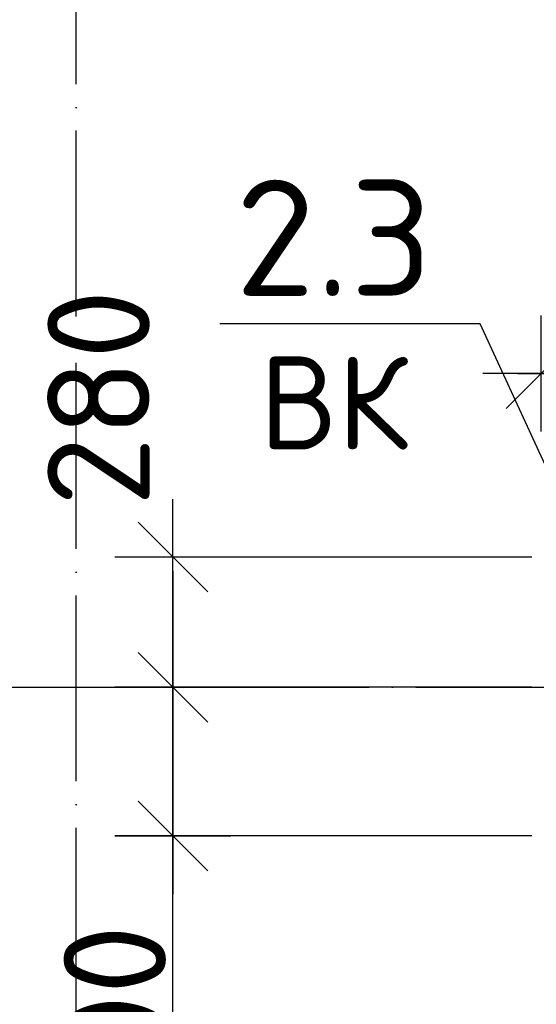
# Model space of a CAD drawing. Header units: millimetres. Extents: x 40580 to 559114, y -343730 to 81020.
# Tile 329 of 656: x 340862 to 341973, y -51877 to -49759. Entities that reach past the tile are written whole.
import ezdxf
from ezdxf.enums import TextEntityAlignment as Align

# ---------------------------------------------------------------- set-up
doc = ezdxf.new("R2010")
doc.units = ezdxf.units.MM
doc.linetypes.add('______11', pattern=[500, 400, -50, 0, -50])
doc.linetypes.add('______5', pattern=[1100, 800, -100, 100, -100])
for name, color, linetype in [('___________________', 253, '______5'), ('______________________', 7, 'Continuous'), ('_________________________0', 7, 'Continuous')]:
    doc.layers.add(name, color=color, linetype=linetype)
doc.styles.add('ISOCPEUR', font='isocpeur.ttf')

# ---------------------------------------------------------------- blocks, each defined once
blk = doc.blocks.new('ALL_ML_STRICH')
at = {"color": 0, "linetype": 'ByBlock', "lineweight": -2}
for p, q in [((0, -0.5), (0, 0.5)), ((-0.3, -0.3), (0.3, 0.3)), ((-1, 0), (0.5, 0))]:
    blk.add_line(p, q, dxfattribs=at)

msp = doc.modelspace()

# ---------------------------------------------------------------- linework, layer by layer
at = {"layer": '___________________', "color": 253, "linetype": '______11'}
for p, q in [((340983.2, -89405.1), (340983.2, -39325.1)), ((338213.2, -51195.1), (359553.2, -51195.1))]:
    msp.add_line(p, q, dxfattribs=at)
at = {"layer": '______________________', "color": 253, "linetype": 'Continuous'}
for p, q in [((341963.2, -50915.1), (341191.2, -50915.1)), ((341963.2, -51195.1), (341191.2, -51195.1)), ((341963.2, -51195.1), (341191.2, -51195.1)), ((341963.2, -51515.1), (341191.2, -51515.1)), ((341963.2, -51515.1), (341191.2, -51515.1))]:
    msp.add_line(p, q, dxfattribs=at)
at = {"layer": '______________________', "color": 7, "linetype": 'Continuous'}
for p, q in [((341191.2, -51195.1), (341191.2, -50915.1)), ((341191.2, -51515.1), (341191.2, -51195.1)), ((341191.2, -52515.1), (341191.2, -51515.1))]:
    msp.add_line(p, q, dxfattribs=at)
at = {"layer": '_________________________0', "color": 7, "linetype": 'Continuous'}
for p, q in [((341852.5, -50413.2), (341292.5, -50413.2)), ((342083.2, -50915.1), (341852.5, -50413.2))]:
    msp.add_line(p, q, dxfattribs=at)

# ---------------------------------------------------------------- block references
at = {"layer": '______________________', "color": 7, "linetype": 'Continuous', "xscale": 250, "yscale": 250, "zscale": 250}
for p, rotation in [((341983.2, -50520.2), 180), ((341191.2, -50915.1), 90), ((341191.2, -51195.1), 270), ((341191.2, -51195.1), 90), ((341191.2, -51515.1), 270), ((341191.2, -51515.1), 90)]:
    msp.add_blockref('ALL_ML_STRICH', p, dxfattribs=dict(at, rotation=rotation))
msp.add_blockref('ALL_ML_STRICH', (342183.2, -50520.2), dxfattribs=at)

# ---------------------------------------------------------------- texts
at = {"layer": '______________________', "color": 7, "style": 'ISOCPEUR'}
for s, p in [('280', (341141.3, -50806.1)), ('1000', (341176.2, -52268.1))]:
    msp.add_text(s, height=220, rotation=90, dxfattribs=at).set_placement(p)
at = {"layer": '_________________________0', "color": 7, "linetype": 'Continuous', "style": 'ISOCPEUR'}
for s, height, p, p2 in [('2.3', 250, (341325, -50353.2), (341750, -50353.2)), ('ВК', 200, (341377.5, -50683.2), (341697.5, -50683.2))]:
    msp.add_text(s, height=height, dxfattribs=at).set_placement(p, p2, align=Align.FIT)

doc.saveas('drawing.dxf')
